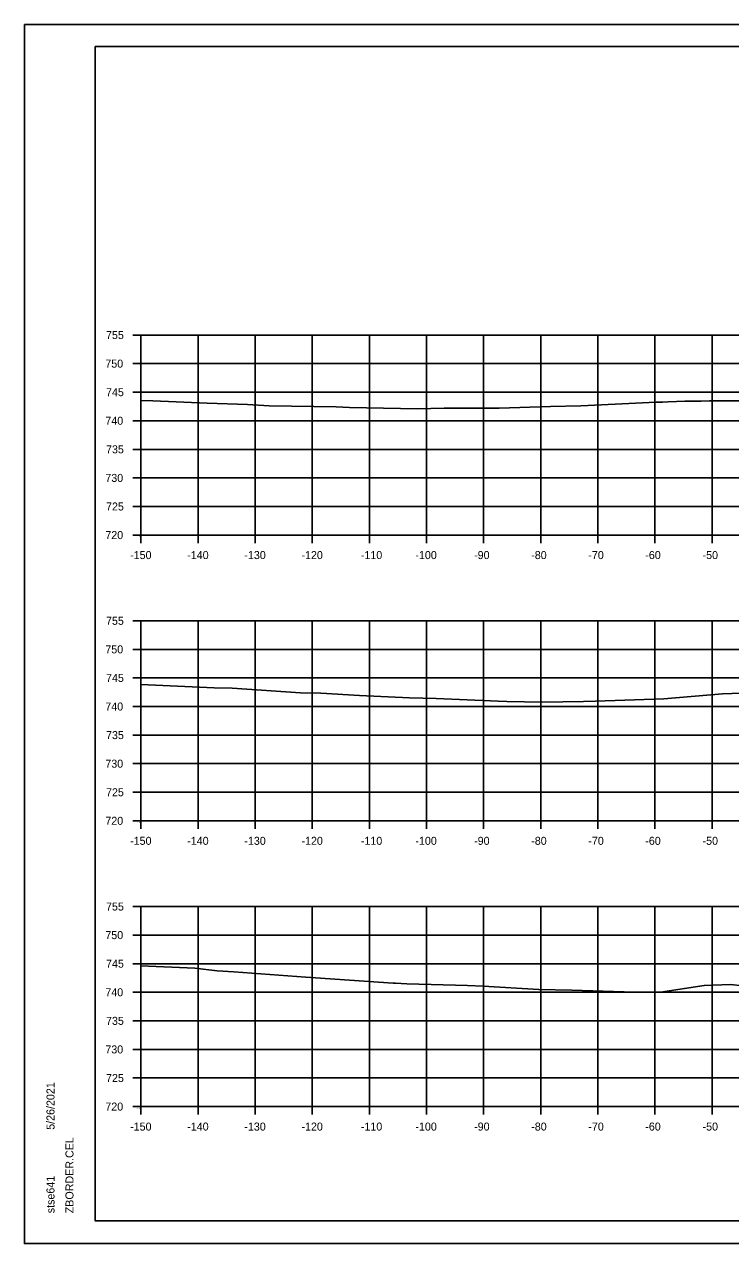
# Model space of a CAD drawing. Extents: x 1354696 to 1366163, y 660729 to 670380.
# Drawn here: x 1363379.3 to 1363502.9, y 669527.1 to 669740.5 of the extents above; entities that cross this region are included whole.
import ezdxf

# ---------------------------------------------------------------- set-up
doc = ezdxf.new("R2010")
doc.units = 0
for name, color, linetype in [('NO PLOT CELL', 7, 'Continuous'), ('R_Axis', 7, 'Continuous'), ('R_Axis Annot', 7, 'Continuous'), ('R_Border', 7, 'Continuous'), ('R_Exist Surface', 7, 'Continuous'), ('R_Grid', 7, 'Continuous'), ('R_No Plot', 7, 'Continuous')]:
    doc.layers.add(name, color=color, linetype=linetype)

msp = doc.modelspace()

# ---------------------------------------------------------------- linework, layer by layer
at = {"layer": 'R_Axis'}
for p, q in [((1363398.28, 669686.11), (1363399.68, 669686.11)), ((1363399.68, 669651.11), (1363399.68, 669686.11)), ((1363398.28, 669681.11), (1363399.68, 669681.11)), ((1363398.28, 669676.11), (1363399.68, 669676.11)), ((1363398.28, 669671.11), (1363399.68, 669671.11)), ((1363398.28, 669666.11), (1363399.68, 669666.11)), ((1363398.28, 669661.11), (1363399.68, 669661.11)), ((1363398.28, 669656.11), (1363399.68, 669656.11)), ((1363398.28, 669651.11), (1363399.68, 669651.11)), ((1363399.68, 669651.11), (1363699.68, 669651.11)), ((1363399.68, 669649.71), (1363399.68, 669651.11)), ((1363409.68, 669649.71), (1363409.68, 669651.11)), ((1363419.68, 669649.71), (1363419.68, 669651.11)), ((1363429.68, 669649.71), (1363429.68, 669651.11)), ((1363439.68, 669649.71), (1363439.68, 669651.11)), ((1363449.68, 669649.71), (1363449.68, 669651.11)), ((1363459.68, 669649.71), (1363459.68, 669651.11)), ((1363469.68, 669649.71), (1363469.68, 669651.11)), ((1363479.68, 669649.71), (1363479.68, 669651.11)), ((1363489.68, 669649.71), (1363489.68, 669651.11)), ((1363499.68, 669649.71), (1363499.68, 669651.11)), ((1363398.28, 669636.11), (1363399.68, 669636.11)), ((1363399.68, 669601.11), (1363399.68, 669636.11)), ((1363398.28, 669631.11), (1363399.68, 669631.11)), ((1363398.28, 669626.11), (1363399.68, 669626.11)), ((1363398.28, 669621.11), (1363399.68, 669621.11)), ((1363398.28, 669616.11), (1363399.68, 669616.11)), ((1363398.28, 669611.11), (1363399.68, 669611.11)), ((1363398.28, 669606.11), (1363399.68, 669606.11)), ((1363398.28, 669601.11), (1363399.68, 669601.11)), ((1363399.68, 669601.11), (1363699.68, 669601.11)), ((1363399.68, 669599.71), (1363399.68, 669601.11)), ((1363409.68, 669599.71), (1363409.68, 669601.11)), ((1363419.68, 669599.71), (1363419.68, 669601.11)), ((1363429.68, 669599.71), (1363429.68, 669601.11)), ((1363439.68, 669599.71), (1363439.68, 669601.11)), ((1363449.68, 669599.71), (1363449.68, 669601.11)), ((1363459.68, 669599.71), (1363459.68, 669601.11)), ((1363469.68, 669599.71), (1363469.68, 669601.11)), ((1363479.68, 669599.71), (1363479.68, 669601.11)), ((1363489.68, 669599.71), (1363489.68, 669601.11)), ((1363499.68, 669599.71), (1363499.68, 669601.11)), ((1363398.28, 669586.11), (1363399.68, 669586.11)), ((1363399.68, 669551.11), (1363399.68, 669586.11)), ((1363398.28, 669581.11), (1363399.68, 669581.11)), ((1363398.28, 669576.11), (1363399.68, 669576.11)), ((1363398.28, 669571.11), (1363399.68, 669571.11)), ((1363398.28, 669566.11), (1363399.68, 669566.11)), ((1363398.28, 669561.11), (1363399.68, 669561.11)), ((1363398.28, 669556.11), (1363399.68, 669556.11)), ((1363398.28, 669551.11), (1363399.68, 669551.11)), ((1363399.68, 669551.11), (1363699.68, 669551.11)), ((1363399.68, 669549.71), (1363399.68, 669551.11)), ((1363409.68, 669549.71), (1363409.68, 669551.11)), ((1363419.68, 669549.71), (1363419.68, 669551.11)), ((1363429.68, 669549.71), (1363429.68, 669551.11)), ((1363439.68, 669549.71), (1363439.68, 669551.11)), ((1363449.68, 669549.71), (1363449.68, 669551.11)), ((1363459.68, 669549.71), (1363459.68, 669551.11)), ((1363469.68, 669549.71), (1363469.68, 669551.11)), ((1363479.68, 669549.71), (1363479.68, 669551.11)), ((1363489.68, 669549.71), (1363489.68, 669551.11)), ((1363499.68, 669549.71), (1363499.68, 669551.11))]:
    msp.add_line(p, q, dxfattribs=at)
at = {"layer": 'R_Border'}
for p, q in [((1363391.68, 669736.57), (1363707.86, 669736.57)), ((1363391.68, 669531.11), (1363391.68, 669736.57)), ((1363391.68, 669531.11), (1363391.68, 669531.11)), ((1363707.86, 669531.11), (1363391.68, 669531.11))]:
    msp.add_line(p, q, dxfattribs=at)
at = {"layer": 'R_Exist Surface'}
for points in [[(1363399.68, 669674.66), (1363401.79, 669674.6), (1363411.27, 669674.17), (1363418.35, 669673.96), (1363422.12, 669673.7), (1363433.87, 669673.57), (1363436.22, 669673.43), (1363448.08, 669673.17), (1363452.76, 669673.3), (1363462.4, 669673.3), (1363471.4, 669673.63), (1363476.71, 669673.72), (1363489.91, 669674.34), (1363491.03, 669674.37), (1363491.98, 669674.45), (1363494.94, 669674.53), (1363497.79, 669674.55), (1363499.26, 669674.6), (1363507.58, 669674.58)], [(1363399.68, 669624.98), (1363412.51, 669624.4), (1363415.68, 669624.31), (1363427.62, 669623.49), (1363431.21, 669623.44), (1363437.96, 669623.06), (1363446.73, 669622.64), (1363451.38, 669622.51), (1363462.25, 669622.07), (1363463.76, 669621.97), (1363469.95, 669621.85), (1363477.18, 669621.98), (1363479.26, 669622.07), (1363491.24, 669622.46), (1363501.49, 669623.35), (1363504.77, 669623.44)], [(1363399.68, 669575.73), (1363409.1, 669575.31), (1363413.02, 669574.85), (1363415.92, 669574.69), (1363428.54, 669573.74), (1363443.86, 669572.71), (1363444.06, 669572.69), (1363444.24, 669572.68), (1363446.24, 669572.6), (1363456.88, 669572.29), (1363459.59, 669572.18), (1363469.33, 669571.58), (1363475.11, 669571.46), (1363486.12, 669571.15), (1363490.63, 669571.1), (1363498.31, 669572.32), (1363502.92, 669572.49), (1363507.22, 669571.98)]]:
    msp.add_lwpolyline(points, dxfattribs=at)
at = {"layer": 'R_Grid'}
for p, q in [((1363399.68, 669686.11), (1363699.68, 669686.11)), ((1363399.68, 669651.11), (1363399.68, 669686.11)), ((1363409.68, 669651.11), (1363409.68, 669686.11)), ((1363419.68, 669651.11), (1363419.68, 669686.11)), ((1363429.68, 669651.11), (1363429.68, 669686.11)), ((1363439.68, 669651.11), (1363439.68, 669686.11)), ((1363449.68, 669651.11), (1363449.68, 669686.11)), ((1363459.68, 669651.11), (1363459.68, 669686.11)), ((1363469.68, 669651.11), (1363469.68, 669686.11)), ((1363479.68, 669651.11), (1363479.68, 669686.11)), ((1363489.68, 669651.11), (1363489.68, 669686.11)), ((1363499.68, 669651.11), (1363499.68, 669686.11)), ((1363399.68, 669681.11), (1363699.68, 669681.11)), ((1363399.68, 669676.11), (1363699.68, 669676.11)), ((1363399.68, 669671.11), (1363699.68, 669671.11)), ((1363399.68, 669666.11), (1363699.68, 669666.11)), ((1363399.68, 669661.11), (1363699.68, 669661.11)), ((1363399.68, 669656.11), (1363699.68, 669656.11)), ((1363399.68, 669651.11), (1363699.68, 669651.11)), ((1363399.68, 669636.11), (1363699.68, 669636.11)), ((1363399.68, 669601.11), (1363399.68, 669636.11)), ((1363409.68, 669601.11), (1363409.68, 669636.11)), ((1363419.68, 669601.11), (1363419.68, 669636.11)), ((1363429.68, 669601.11), (1363429.68, 669636.11)), ((1363439.68, 669601.11), (1363439.68, 669636.11)), ((1363449.68, 669601.11), (1363449.68, 669636.11)), ((1363459.68, 669601.11), (1363459.68, 669636.11)), ((1363469.68, 669601.11), (1363469.68, 669636.11)), ((1363479.68, 669601.11), (1363479.68, 669636.11)), ((1363489.68, 669601.11), (1363489.68, 669636.11)), ((1363499.68, 669601.11), (1363499.68, 669636.11)), ((1363399.68, 669631.11), (1363699.68, 669631.11)), ((1363399.68, 669626.11), (1363699.68, 669626.11)), ((1363399.68, 669621.11), (1363699.68, 669621.11)), ((1363399.68, 669616.11), (1363699.68, 669616.11)), ((1363399.68, 669611.11), (1363699.68, 669611.11)), ((1363399.68, 669606.11), (1363699.68, 669606.11)), ((1363399.68, 669601.11), (1363699.68, 669601.11)), ((1363399.68, 669586.11), (1363699.68, 669586.11)), ((1363399.68, 669551.11), (1363399.68, 669586.11)), ((1363409.68, 669551.11), (1363409.68, 669586.11)), ((1363419.68, 669551.11), (1363419.68, 669586.11)), ((1363429.68, 669551.11), (1363429.68, 669586.11)), ((1363439.68, 669551.11), (1363439.68, 669586.11)), ((1363449.68, 669551.11), (1363449.68, 669586.11)), ((1363459.68, 669551.11), (1363459.68, 669586.11)), ((1363469.68, 669551.11), (1363469.68, 669586.11)), ((1363479.68, 669551.11), (1363479.68, 669586.11)), ((1363489.68, 669551.11), (1363489.68, 669586.11)), ((1363499.68, 669551.11), (1363499.68, 669586.11)), ((1363399.68, 669581.11), (1363699.68, 669581.11)), ((1363399.68, 669576.11), (1363699.68, 669576.11)), ((1363399.68, 669571.11), (1363699.68, 669571.11)), ((1363399.68, 669566.11), (1363699.68, 669566.11)), ((1363399.68, 669561.11), (1363699.68, 669561.11)), ((1363399.68, 669556.11), (1363699.68, 669556.11)), ((1363399.68, 669551.11), (1363699.68, 669551.11))]:
    msp.add_line(p, q, dxfattribs=at)
at = {"layer": 'R_No Plot'}
for p, q in [((1363379.28, 669740.47), (1363712.61, 669740.47)), ((1363379.28, 669527.13), (1363712.61, 669527.13))]:
    msp.add_line(p, q, dxfattribs=at)
for points in [[(1363379.27, 669740.47), (1363712.61, 669740.47), (1363712.61, 669527.13), (1363379.27, 669527.13)], [(1363625.6, 669736.57), (1363645.22, 669736.57), (1363645.22, 669726.69), (1363661.33, 669726.69), (1363684.53, 669726.69), (1363684.65, 669698.54), (1363707.86, 669698.54), (1363707.86, 669531.11), (1363391.68, 669531.11), (1363391.68, 669736.57)]]:
    msp.add_lwpolyline(points, close=True, dxfattribs=at)

# ---------------------------------------------------------------- texts
at = {"layer": 'NO PLOT CELL'}
for s, p in [('CA:387.61', (1363398.67, 669650.97)), ('FA:0.00', (1363398.9, 669650.77)), ('CA:395.48', (1363398.61, 669600.97)), ('FA:0.00', (1363398.9, 669600.77)), ('CA:321.16', (1363398.74, 669550.97)), ('FA:0.00', (1363398.9, 669550.77))]:
    msp.add_text(s, height=0.14, dxfattribs=at).set_placement(p)
at = {"layer": 'R_Axis Annot'}
for s, p in [('755', (1363393.57, 669685.41)), ('750', (1363393.45, 669680.41)), ('745', (1363393.57, 669675.41)), ('740', (1363393.45, 669670.41)), ('735', (1363393.57, 669665.41)), ('730', (1363393.45, 669660.41)), ('725', (1363393.57, 669655.41)), ('720', (1363393.45, 669650.41)), ('-150', (1363397.79, 669646.91)), ('-140', (1363407.79, 669646.91)), ('-130', (1363417.79, 669646.91)), ('-120', (1363427.79, 669646.91)), ('-110', (1363438.19, 669646.91)), ('-100', (1363447.74, 669646.91)), ('-90', (1363458.02, 669646.91)), ('-80', (1363468.02, 669646.91)), ('-70', (1363478.02, 669646.91)), ('-60', (1363487.99, 669646.91)), ('-50', (1363498.02, 669646.91)), ('755', (1363393.57, 669635.41)), ('750', (1363393.45, 669630.41)), ('745', (1363393.57, 669625.41)), ('740', (1363393.45, 669620.41)), ('735', (1363393.57, 669615.41)), ('730', (1363393.45, 669610.41)), ('725', (1363393.57, 669605.41)), ('720', (1363393.45, 669600.41)), ('-150', (1363397.79, 669596.91)), ('-140', (1363407.79, 669596.91)), ('-130', (1363417.79, 669596.91)), ('-120', (1363427.79, 669596.91)), ('-110', (1363438.19, 669596.91)), ('-100', (1363447.74, 669596.91)), ('-90', (1363458.02, 669596.91)), ('-80', (1363468.02, 669596.91)), ('-70', (1363478.02, 669596.91)), ('-60', (1363487.99, 669596.91)), ('-50', (1363498.02, 669596.91)), ('755', (1363393.57, 669585.41)), ('750', (1363393.45, 669580.41)), ('745', (1363393.57, 669575.41)), ('740', (1363393.45, 669570.41)), ('735', (1363393.57, 669565.41)), ('730', (1363393.45, 669560.41)), ('725', (1363393.57, 669555.41)), ('720', (1363393.45, 669550.41)), ('-150', (1363397.79, 669546.91)), ('-140', (1363407.79, 669546.91)), ('-130', (1363417.79, 669546.91)), ('-120', (1363427.79, 669546.91)), ('-110', (1363438.19, 669546.91)), ('-100', (1363447.74, 669546.91)), ('-90', (1363458.02, 669546.91)), ('-80', (1363468.02, 669546.91)), ('-70', (1363478.02, 669546.91)), ('-60', (1363487.99, 669546.91)), ('-50', (1363498.02, 669546.91))]:
    msp.add_text(s, height=1.4, dxfattribs=at).set_placement(p)
at = {"layer": 'R_Border'}
for s, p in [('5/26/2021', (1363384.55, 669547.04)), ('ZBORDER.CEL', (1363387.87, 669532.44)), ('stse641', (1363384.55, 669532.44))]:
    msp.add_text(s, height=1.4, rotation=90, dxfattribs=at).set_placement(p)

doc.saveas('drawing.dxf')
